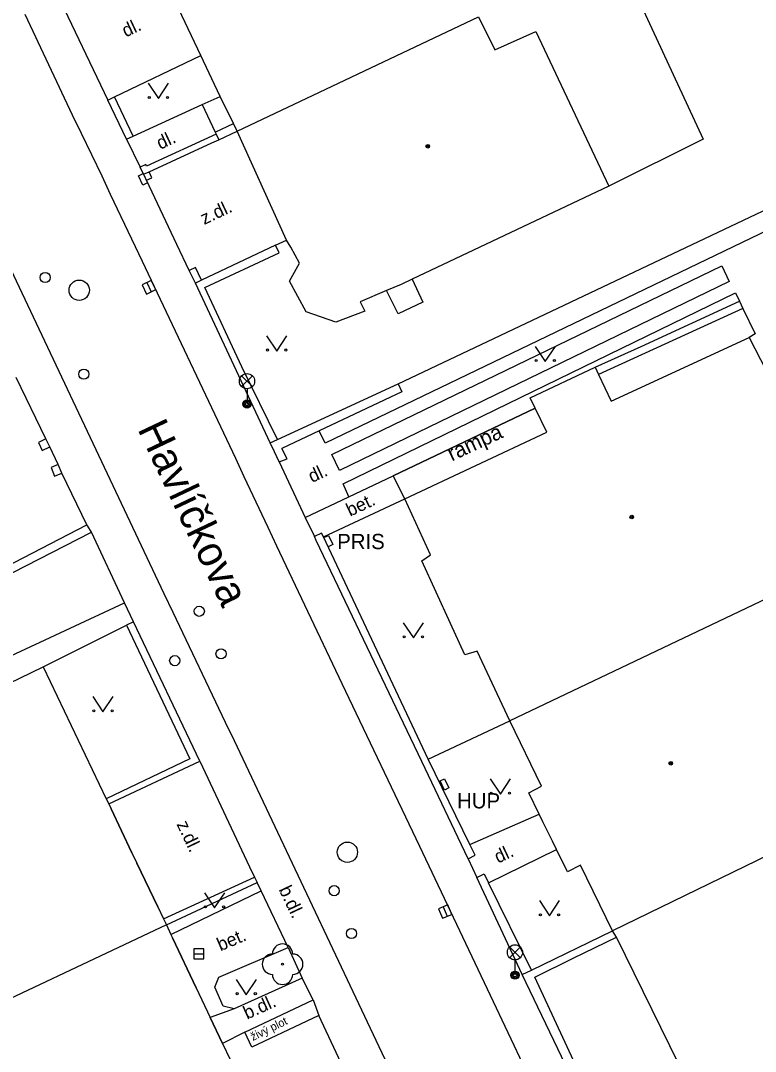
# Model space of a CAD drawing. Extents: x -600391 to -599491, y -1160176 to -1159402.
# Drawn here: x -600200.2 to -600164, y -1159785 to -1159734.3 of the extents above; entities that cross this region are included whole.
import ezdxf

# ---------------------------------------------------------------- set-up
doc = ezdxf.new("R2010")
doc.units = 0
for name, color, linetype in [('Level 10', 7, 'Continuous'), ('Level 11', 7, 'Continuous'), ('Level 22', 7, 'Continuous'), ('Level 24', 7, 'Continuous'), ('Level 27', 7, 'Continuous'), ('Level 28', 7, 'Continuous'), ('Level 33', 7, 'Continuous'), ('Level 36', 7, 'Continuous'), ('Level 39', 7, 'Continuous'), ('Level 40', 7, 'Continuous'), ('Level 41', 7, 'Continuous'), ('Level 42', 7, 'Continuous'), ('Level 49', 7, 'Continuous'), ('Level 5', 7, 'Continuous'), ('Level 6', 7, 'Continuous'), ('Level 7', 7, 'Continuous'), ('Level 8', 7, 'Continuous'), ('Level 9', 7, 'Continuous')]:
    doc.layers.add(name, color=color, linetype=linetype)

msp = doc.modelspace()

# ---------------------------------------------------------------- linework, layer by layer
at = {"layer": 'Level 10'}
for points in [[(-600207.08, -1159733.09), (-600204.09, -1159739.42), (-600203.67, -1159740.35), (-600201.73, -1159744.4), (-600201.28, -1159745.31), (-600193.16, -1159762.47), (-600192.72, -1159763.39), (-600190.15, -1159768.81), (-600189.71, -1159769.71), (-600181.16, -1159787.79), (-600180.73, -1159788.7), (-600177.31, -1159795.87), (-600176.88, -1159796.81), (-600175.437, -1159799.852), (-600174.02, -1159802.84), (-600173.59, -1159803.76), (-600165.9, -1159820.02), (-600165.45, -1159820.96), (-600163.81, -1159824.53)], [(-600158.72, -1159821.06), (-600159.95, -1159818.426), (-600160.27, -1159817.74), (-600169.89, -1159797.44), (-600171.51, -1159794.02), (-600173.6, -1159789.61), (-600177.09, -1159782.26), (-600180.56, -1159774.92), (-600184.38, -1159766.92), (-600187.61, -1159760.14), (-600188.03, -1159759.22), (-600189.21, -1159756.74), (-600189.62, -1159755.83), (-600193.78, -1159747.07), (-600194.22, -1159746.13), (-600195.79, -1159742.84), (-600196.2, -1159741.93), (-600197.21, -1159739.84), (-600197.66, -1159738.93), (-600199.99, -1159733.97)]]:
    msp.add_lwpolyline(points, dxfattribs=at)
at = {"layer": 'Level 11'}
for points in [[(-600170.09, -1159732.6), (-600166.61, -1159740.12), (-600171.26, -1159742.42)], [(-600195.59, -1159738.03), (-600191.35, -1159736)], [(-600191.27, -1159738.41), (-600190.39, -1159738.01)], [(-600194.67, -1159739.96), (-600191.27, -1159738.41)], [(-600191.27, -1159738.41), (-600190.63, -1159739.77), (-600190.59, -1159739.86)], [(-600190.63, -1159739.77), (-600189.74, -1159739.34)], [(-600195, -1159740.11), (-600194.67, -1159739.96)], [(-600190.59, -1159739.86), (-600190.45, -1159740.15)], [(-600190.45, -1159740.15), (-600189.55, -1159739.72)], [(-600160.77, -1159743.32), (-600185.22, -1159755.07), (-600185.52, -1159754.47)], [(-600187.66, -1159745.33), (-600187.13, -1159745.08)], [(-600165.7, -1159746.35), (-600165.34, -1159747.12), (-600184.51, -1159756.42), (-600184.89, -1159755.64), (-600165.7, -1159746.35)], [(-600180.94, -1159747), (-600180.41, -1159748.14), (-600181.63, -1159748.71), (-600182.2, -1159747.56)], [(-600184.05, -1159757.71), (-600184.33, -1159757.08), (-600165.03, -1159747.68), (-600164.83, -1159748.09), (-600164.66, -1159748.45), (-600164.05, -1159749.7), (-600164.35, -1159749.87)], [(-600171.94, -1159751.34), (-600169.66, -1159750.32), (-600164.83, -1159748.09)], [(-600164.66, -1159748.45), (-600171.77, -1159751.7)], [(-600198.97, -1159754.86), (-600200.44, -1159751.85)], [(-600181.88, -1159756.68), (-600174.88, -1159753.36)], [(-600186.2, -1159758.73), (-600184.05, -1159757.71), (-600181.88, -1159756.68)], [(-600181.3, -1159757.81), (-600181.88, -1159756.68)], [(-600185.31, -1159759.69), (-600181.3, -1159757.81)], [(-600207.05, -1159768.49), (-600195.1, -1159762.94)], [(-600199.11, -1159766.09), (-600195, -1159764.03)], [(-600191.39, -1159770.73), (-600188.94, -1159775.93)], [(-600178.1, -1159774.82), (-600174.69, -1159773.33)], [(-600177.18, -1159776.71), (-600173.83, -1159775.08)], [(-600188.94, -1159775.93), (-600188.7, -1159776.43), (-600188.57, -1159776.7)], [(-600193.18, -1159778.49), (-600188.7, -1159776.43)], [(-600187.05, -1159779.89), (-600188.38, -1159777.11)], [(-600186.35, -1159781.4), (-600189.71, -1159782.91), (-600190.25, -1159782.79), (-600190.65, -1159781.85), (-600190.46, -1159781.35), (-600187.05, -1159779.89)], [(-600187.05, -1159779.89), (-600186.35, -1159781.4)], [(-600185.82, -1159782.48), (-600186.35, -1159781.4)], [(-600189.18, -1159784.07), (-600185.82, -1159782.48)], [(-600185.82, -1159782.48), (-600185.54, -1159783.24)], [(-600189.71, -1159782.91), (-600190.88, -1159783.34)], [(-600185.54, -1159783.24), (-600188.84, -1159784.81), (-600189.18, -1159784.07)], [(-600182.98, -1159788.7), (-600185.54, -1159783.24)], [(-600189.18, -1159784.07), (-600190.27, -1159784.63)]]:
    msp.add_lwpolyline(points, dxfattribs=at)
at = {"layer": 'Level 22'}
msp.add_circle((-600187.32, -1159780.72), 0.05, dxfattribs=at)
for centre, start, end in [((-600187.32, -1159780.22), 0, 180), ((-600187.82, -1159780.72), 90, 270), ((-600186.82, -1159780.72), 270, 90), ((-600187.32, -1159781.22), 180, 0)]:
    msp.add_arc(centre, 0.5, start, end, dxfattribs=at)
at = {"layer": 'Level 24'}
for points in [[(-600194.41, -1159741.92), (-600194.19, -1159741.81), (-600193.97, -1159742.26), (-600194.2, -1159742.37), (-600194.41, -1159741.92)], [(-600185.29, -1159759.72), (-600185.06, -1159759.62), (-600184.85, -1159760.06), (-600185.07, -1159760.17), (-600185.29, -1159759.72)], [(-600179.57, -1159771.7), (-600179.35, -1159771.59), (-600179.13, -1159772.04), (-600179.35, -1159772.15), (-600179.57, -1159771.7)]]:
    msp.add_lwpolyline(points, dxfattribs=at)
at = {"layer": 'Level 27'}
for p, q in [((-600194.009, -1159747.175), (-600193.791, -1159747.625)), ((-600179.416, -1159777.899), (-600179.224, -1159778.361)), ((-600191.69, -1159780.21), (-600191.19, -1159780.21))]:
    msp.add_line(p, q, dxfattribs=at)
for points in [[(-600194.234, -1159747.284), (-600194.016, -1159747.734), (-600193.566, -1159747.516), (-600193.784, -1159747.066)], [(-600179.647, -1159777.995), (-600179.455, -1159778.457), (-600178.993, -1159778.265), (-600179.185, -1159777.803)], [(-600191.69, -1159780.46), (-600191.19, -1159780.46), (-600191.19, -1159779.96), (-600191.69, -1159779.96)]]:
    msp.add_lwpolyline(points, close=True, dxfattribs=at)
for centre in [(-600197.33, -1159747.55), (-600184.13, -1159775.21)]:
    msp.add_circle(centre, 0.5, dxfattribs=at)
at = {"layer": 'Level 28'}
for centre in [(-600199.01, -1159746.92), (-600197.1, -1159751.68), (-600191.42, -1159763.35), (-600190.35, -1159765.44), (-600192.63, -1159765.78), (-600184.78, -1159777.1), (-600183.93, -1159779.21)]:
    msp.add_circle(centre, 0.25, dxfattribs=at)
at = {"layer": 'Level 33'}
for p, q in [((-600189.335, -1159752.29), (-600188.805, -1159751.76)), ((-600189.335, -1159751.76), (-600188.805, -1159752.29)), ((-600189.07, -1159752.4), (-600189.07, -1159753.15)), ((-600176.145, -1159780.4), (-600175.615, -1159779.87)), ((-600176.145, -1159779.87), (-600175.615, -1159780.4)), ((-600175.88, -1159780.51), (-600175.88, -1159781.26))]:
    msp.add_line(p, q, dxfattribs=at)
for centre, radius in [((-600189.07, -1159752.025), 0.375), ((-600189.07, -1159753.15), 0.2), ((-600189.07, -1159753.15), 0.145), ((-600189.07, -1159753.15), 0.0876), ((-600175.88, -1159780.135), 0.375), ((-600175.88, -1159781.26), 0.2), ((-600175.88, -1159781.26), 0.145), ((-600175.88, -1159781.26), 0.0876)]:
    msp.add_circle(centre, radius, dxfattribs=at)
at = {"layer": 'Level 36'}
for points in [[(-600193.93, -1159737.36), (-600193.43, -1159738.11), (-600192.93, -1159737.36)], [(-600188.11, -1159749.79), (-600187.61, -1159750.54), (-600187.11, -1159749.79)], [(-600174.89, -1159750.31), (-600174.39, -1159751.06), (-600173.89, -1159750.31)], [(-600181.38, -1159763.91), (-600180.88, -1159764.66), (-600180.38, -1159763.91)], [(-600196.66, -1159767.55), (-600196.16, -1159768.3), (-600195.66, -1159767.55)], [(-600177.1, -1159771.6), (-600176.6, -1159772.35), (-600176.1, -1159771.6)], [(-600191.17, -1159777.2), (-600190.67, -1159777.95), (-600190.17, -1159777.2)], [(-600174.68, -1159777.59), (-600174.18, -1159778.34), (-600173.68, -1159777.59)], [(-600189.61, -1159781.47), (-600189.11, -1159782.22), (-600188.61, -1159781.47)]]:
    msp.add_lwpolyline(points, dxfattribs=at)
for centre in [(-600193.88, -1159738.06), (-600192.981, -1159738.06), (-600188.06, -1159750.49), (-600187.161, -1159750.49), (-600174.84, -1159751.01), (-600173.941, -1159751.01), (-600181.33, -1159764.61), (-600180.431, -1159764.61), (-600196.61, -1159768.25), (-600195.711, -1159768.25), (-600177.05, -1159772.3), (-600176.151, -1159772.3), (-600191.12, -1159777.9), (-600190.221, -1159777.9), (-600174.63, -1159778.29), (-600173.731, -1159778.29), (-600189.56, -1159782.17), (-600188.661, -1159782.17)]:
    msp.add_circle(centre, 0.05, dxfattribs=at)
at = {"layer": 'Level 39'}
for centre, radius in [((-600180.17, -1159740.46), 0.09), ((-600180.17, -1159740.46), 0.0398), ((-600170.13, -1159758.71), 0.09), ((-600170.13, -1159758.71), 0.0398), ((-600168.21, -1159770.83), 0.09), ((-600168.21, -1159770.83), 0.0398)]:
    msp.add_circle(centre, radius, dxfattribs=at)
at = {"layer": 'Level 5'}
for points in [[(-600190.39, -1159738.01), (-600191.35, -1159736), (-600193.68, -1159731.08)], [(-600189.55, -1159739.72), (-600177.67, -1159734.1)], [(-600177.67, -1159734.1), (-600176.87, -1159735.72)], [(-600176.87, -1159735.72), (-600174.86, -1159734.81)], [(-600174.86, -1159734.81), (-600171.26, -1159742.42)], [(-600189.55, -1159739.72), (-600189.74, -1159739.34), (-600190.39, -1159738.01)], [(-600187.13, -1159745.08), (-600189.55, -1159739.72)], [(-600171.26, -1159742.42), (-600180.94, -1159747)], [(-600186.92, -1159745.43), (-600187.13, -1159745.08)], [(-600186.48, -1159746.21), (-600186.92, -1159745.43)], [(-600186.98, -1159747.11), (-600186.48, -1159746.21)], [(-600186.16, -1159748.61), (-600186.98, -1159747.11)], [(-600180.94, -1159747), (-600181.49, -1159747.27)], [(-600182.2, -1159747.56), (-600183.5, -1159748.12)], [(-600181.49, -1159747.27), (-600182.2, -1159747.56)], [(-600183.5, -1159748.12), (-600183.27, -1159748.58)], [(-600184.69, -1159749.12), (-600186.16, -1159748.61)], [(-600183.27, -1159748.58), (-600184.69, -1159749.12)], [(-600171.15, -1159753.01), (-600164.35, -1159749.87)], [(-600164.35, -1159749.87), (-600162.94, -1159752.61)], [(-600175.13, -1159752.84), (-600171.94, -1159751.34)], [(-600171.94, -1159751.34), (-600171.77, -1159751.7)], [(-600171.77, -1159751.7), (-600171.15, -1159753.01)], [(-600174.88, -1159753.36), (-600175.13, -1159752.84)], [(-600174.31, -1159754.54), (-600174.88, -1159753.36)], [(-600181.3, -1159757.81), (-600174.31, -1159754.54)], [(-600180.03, -1159760.57), (-600181.3, -1159757.81)], [(-600180.46, -1159760.87), (-600180.03, -1159760.57)], [(-600159.03, -1159760.61), (-600176.14, -1159768.74)], [(-600178.34, -1159765.5), (-600180.46, -1159760.87)], [(-600177.74, -1159765.32), (-600178.34, -1159765.5)], [(-600176.14, -1159768.74), (-600177.74, -1159765.32)], [(-600206.49, -1159769.66), (-600199.11, -1159766.09)], [(-600199.11, -1159766.09), (-600196, -1159772.58)], [(-600174.57, -1159771.95), (-600176.14, -1159768.74)], [(-600175.2, -1159772.28), (-600174.57, -1159771.95)], [(-600174.69, -1159773.33), (-600175.2, -1159772.28)], [(-600196, -1159772.58), (-600195.88, -1159772.83)], [(-600195.88, -1159772.83), (-600195.76, -1159773.07)], [(-600195.76, -1159773.07), (-600194.74, -1159775.23)], [(-600174.5, -1159773.71), (-600174.69, -1159773.33)], [(-600159.23, -1159773.32), (-600171.08, -1159779.08)], [(-600174.03, -1159774.66), (-600174.5, -1159773.71)], [(-600173.83, -1159775.08), (-600174.03, -1159774.66)], [(-600194.74, -1159775.23), (-600194.5, -1159775.74)], [(-600173.3, -1159776.17), (-600173.83, -1159775.08)], [(-600194.5, -1159775.74), (-600193.46, -1159777.9)], [(-600172.66, -1159775.85), (-600173.3, -1159776.17)], [(-600171.08, -1159779.08), (-600172.66, -1159775.85)], [(-600193.46, -1159777.9), (-600193.18, -1159778.49), (-600193.04, -1159778.78)], [(-600193.04, -1159778.78), (-600204.03, -1159783.96)], [(-600193.04, -1159778.78), (-600192.82, -1159779.25), (-600192.74, -1159779.42)], [(-600170.89, -1159779.39), (-600171.08, -1159779.08)], [(-600192.74, -1159779.42), (-600191.57, -1159781.88)], [(-600166.08, -1159789.19), (-600170.89, -1159779.39)], [(-600191.57, -1159781.88), (-600190.88, -1159783.34)], [(-600190.88, -1159783.34), (-600190.27, -1159784.63)], [(-600190.27, -1159784.63), (-600189.9, -1159785.41)]]:
    msp.add_lwpolyline(points, dxfattribs=at)
at = {"layer": 'Level 6'}
for points in [[(-600194.74, -1159775.23), (-600195.76, -1159773.07)], [(-600193.46, -1159777.9), (-600194.5, -1159775.74)], [(-600191.57, -1159781.88), (-600192.74, -1159779.42)], [(-600190.27, -1159784.63), (-600190.88, -1159783.34)]]:
    msp.add_lwpolyline(points, dxfattribs=at)
at = {"layer": 'Level 7'}
for points in [[(-600195, -1159740.11), (-600195.92, -1159738.19), (-600195.59, -1159738.03)], [(-600194.67, -1159739.96), (-600195.59, -1159738.03)], [(-600190.59, -1159739.86), (-600194.01, -1159741.44), (-600194.05, -1159741.36), (-600194.33, -1159741.49)], [(-600193.89, -1159741.72), (-600190.81, -1159740.29)], [(-600190.81, -1159740.29), (-600190.45, -1159740.15)], [(-600194.16, -1159741.84), (-600194.33, -1159741.49)], [(-600194.16, -1159741.84), (-600193.89, -1159741.72)], [(-600194.02, -1159742.13), (-600194.16, -1159741.84)], [(-600194.02, -1159742.13), (-600193.75, -1159742.01), (-600193.89, -1159741.72)], [(-600181.63, -1159752.15), (-600161.16, -1159742.46)], [(-600187.66, -1159745.33), (-600191.31, -1159747.06)], [(-600187.49, -1159745.7), (-600187.66, -1159745.33)], [(-600187.57, -1159754.89), (-600189.32, -1159751.32), (-600191.14, -1159747.41), (-600187.49, -1159745.7)], [(-600191.31, -1159747.06), (-600191.61, -1159746.43), (-600191.92, -1159746.57)], [(-600191.61, -1159747.2), (-600191.92, -1159746.57)], [(-600191.31, -1159747.06), (-600191.61, -1159747.2)], [(-600187.93, -1159755.06), (-600191.61, -1159747.2)], [(-600187.57, -1159754.89), (-600181.63, -1159752.15)], [(-600181.63, -1159752.15), (-600181.45, -1159752.55), (-600185.52, -1159754.47), (-600187.35, -1159755.34)], [(-600198.97, -1159754.86), (-600199.33, -1159755.05), (-600199.15, -1159755.43), (-600198.78, -1159755.25)], [(-600198.78, -1159755.25), (-600198.97, -1159754.86)], [(-600187.93, -1159755.06), (-600187.57, -1159754.89)], [(-600187.49, -1159756), (-600187.72, -1159755.51), (-600187.93, -1159755.06)], [(-600187.49, -1159756), (-600187.1, -1159755.85), (-600187.35, -1159755.34)], [(-600198.37, -1159756.12), (-600198.71, -1159756.27), (-600198.55, -1159756.7), (-600198.18, -1159756.56)], [(-600198.18, -1159756.56), (-600198.37, -1159756.12)], [(-600201.43, -1159761.41), (-600196.95, -1159759.1)], [(-600196.91, -1159759.16), (-600196.95, -1159759.1)], [(-600196.73, -1159759.46), (-600196.91, -1159759.16)], [(-600201.43, -1159761.41), (-600201.26, -1159761.77), (-600196.73, -1159759.46)], [(-600185.31, -1159759.69), (-600185.4, -1159759.5), (-600185.75, -1159759.67)], [(-600185.66, -1159759.86), (-600185.75, -1159759.67)], [(-600180.16, -1159770.62), (-600185.31, -1159759.69)], [(-600180.47, -1159770.74), (-600185.66, -1159759.86)], [(-600194.66, -1159763.87), (-600195, -1159764.03), (-600191.88, -1159770.61), (-600196, -1159772.58)], [(-600191.39, -1159770.73), (-600194.66, -1159763.87)], [(-600180.16, -1159770.62), (-600176.14, -1159768.74)], [(-600195.88, -1159772.83), (-600191.39, -1159770.73)], [(-600178.18, -1159775.54), (-600180.47, -1159770.74)], [(-600178.18, -1159775.54), (-600177.84, -1159775.36), (-600178.1, -1159774.82), (-600180.16, -1159770.62)], [(-600177.76, -1159776.45), (-600177.39, -1159776.27), (-600177.18, -1159776.71)], [(-600175.52, -1159781.23), (-600177.76, -1159776.45)], [(-600193.04, -1159778.78), (-600188.57, -1159776.7)], [(-600188.38, -1159777.11), (-600188.57, -1159776.7)], [(-600175.07, -1159781.01), (-600177.18, -1159776.71)], [(-600192.82, -1159779.25), (-600188.38, -1159777.11)], [(-600175.07, -1159781.01), (-600171.08, -1159779.08)], [(-600173.01, -1159780.43), (-600170.89, -1159779.39)], [(-600170.34, -1159791.18), (-600174.9, -1159781.36), (-600173.01, -1159780.43)], [(-600175.52, -1159781.23), (-600175.07, -1159781.01)], [(-600170.34, -1159791.18), (-600170.67, -1159791.35), (-600175.52, -1159781.23)]]:
    msp.add_lwpolyline(points, dxfattribs=at)
at = {"layer": 'Level 8'}
for points in [[(-600198.43, -1159732.93), (-600195.92, -1159738.19)], [(-600195, -1159740.11), (-600194.33, -1159741.49)], [(-600192.52, -1159745.3), (-600194.02, -1159742.13)], [(-600191.92, -1159746.57), (-600192.52, -1159745.3)], [(-600198.37, -1159756.12), (-600198.78, -1159755.25)], [(-600187.49, -1159756), (-600186.2, -1159758.73)], [(-600196.95, -1159759.1), (-600198.18, -1159756.56)], [(-600186.2, -1159758.73), (-600185.75, -1159759.67)], [(-600195.1, -1159762.94), (-600196.73, -1159759.46)], [(-600194.66, -1159763.87), (-600195.1, -1159762.94)], [(-600178.18, -1159775.54), (-600177.76, -1159776.45)]]:
    msp.add_lwpolyline(points, dxfattribs=at)
at = {"layer": 'Level 9'}
msp.add_lwpolyline([(-600174.88, -1159753.36), (-600181.88, -1159756.68)], dxfattribs=at)

# ---------------------------------------------------------------- texts
at = {"layer": 'Level 40'}
for s, rotation, p in [('dl.', 25.1562, (-600195.04, -1159735.11)), ('dl.', 25.1562, (-600193.34, -1159740.64)), ('z.dl.', 25.1562, (-600191.18, -1159744.34)), ('dl.', 25.1562, (-600185.87, -1159757.04)), ('bet.', 25.1562, (-600184, -1159758.7)), ('z.dl.', 295.47, (-600192.55, -1159773.83)), ('dl.', 25.1562, (-600176.71, -1159775.77)), ('b.dl. ', 295.31, (-600187.52, -1159777.04)), ('bet.', 23, (-600190.38, -1159780.09)), ('b.dl.', 24.38, (-600189.07, -1159783.45))]:
    msp.add_text(s, height=0.65, rotation=rotation, dxfattribs=at).set_placement(p)
at = {"layer": 'Level 41'}
for s, p in [('PRIS', (-600184.63, -1159760.29)), ('PRIS', (-600184.63, -1159760.29)), ('HUP', (-600178.73, -1159773.05)), ('HUP', (-600178.73, -1159773.05))]:
    msp.add_text(s, height=0.75, dxfattribs=at).set_placement(p)
at = {"layer": 'Level 42'}
for s, height, rotation, p in [('rampa', 0.75, 25, (-600178.99, -1159755.98)), ('živý plot', 0.4, 26, (-600188.78, -1159784.5))]:
    msp.add_text(s, height=height, rotation=rotation, dxfattribs=at).set_placement(p)
at = {"layer": 'Level 49'}
msp.add_text('Havlíčkova', height=1.5, rotation=295.41, dxfattribs=at).set_placement((-600194.48, -1159754.37))

doc.saveas('drawing.dxf')
